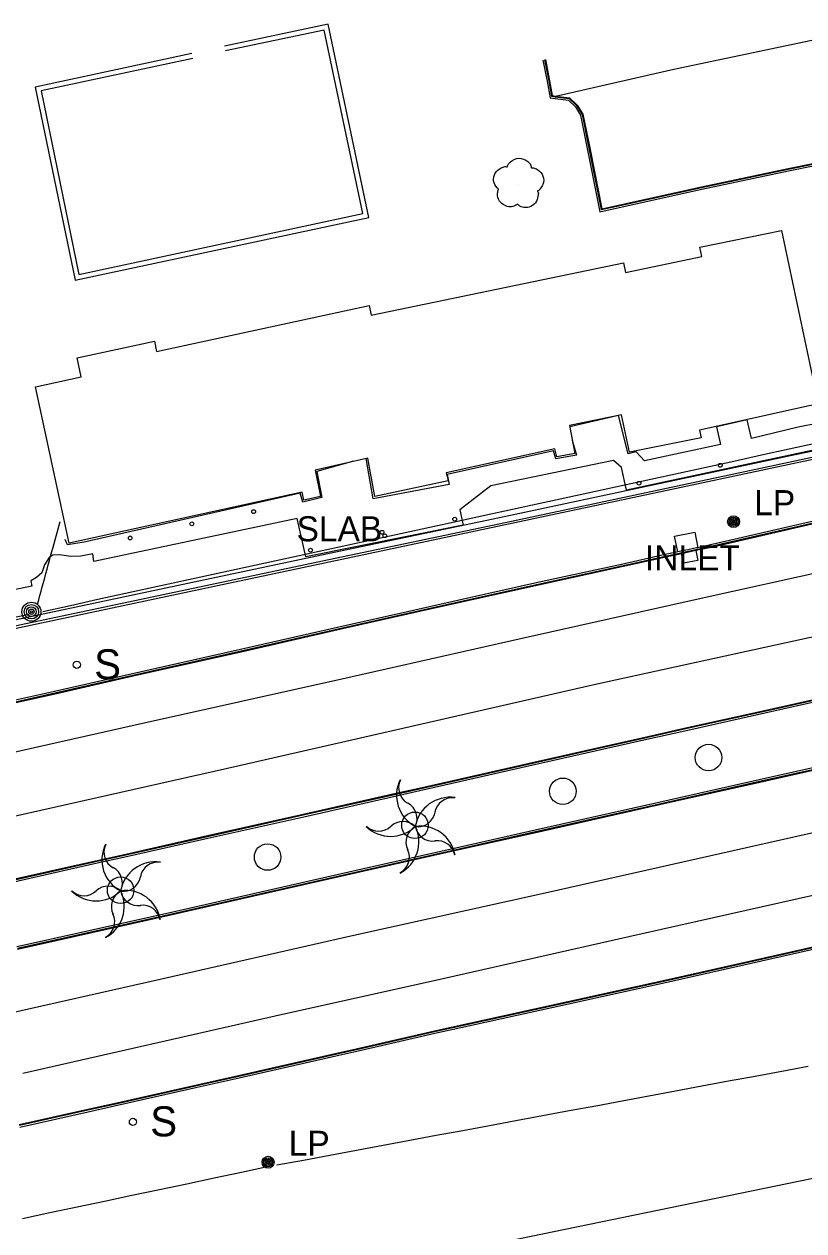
# Model space of a CAD drawing. Extents: x 368532 to 392481, y 10654822 to 10676899.
# Drawn here: x 387098.8 to 387254.4, y 10655442.5 to 10655683.3 of the extents above; entities that cross this region are included whole.
import ezdxf

# ---------------------------------------------------------------- set-up
doc = ezdxf.new("R2010")
doc.units = 0
for name, color, linetype in [('p_Catenary', 7, 'Continuous'), ('p_drainage inlet', 7, 'Continuous'), ('p_dtm sidewalk', 7, 'Continuous'), ('p_dtm slab', 7, 'Continuous'), ('p_railroad rr control', 7, 'Continuous'), ('p_road - paved curb', 7, 'Continuous'), ('p_road general road feature', 7, 'Continuous'), ('p_road paint stripe', 7, 'Continuous'), ('p_structure building', 7, 'Continuous'), ('p_structure fence', 7, 'Continuous'), ('p_structure sign', 7, 'Continuous'), ('p_structure unidentified', 7, 'Continuous'), ('p_structure wall', 7, 'Continuous'), ('p_utility general pole', 7, 'Continuous'), ('p_veg tree', 7, 'Continuous')]:
    doc.layers.add(name, color=color, linetype=linetype)

msp = doc.modelspace()

# ---------------------------------------------------------------- linework, layer by layer
at = {"layer": 'p_Catenary'}
for points in [[(387102.5, 10655566.12), (387108.02, 10655567.32), (387113.53, 10655568.52), (387119.05, 10655569.72), (387124.57, 10655570.93), (387130.08, 10655572.13), (387135.6, 10655573.33), (387141.12, 10655574.53), (387146.63, 10655575.73), (387152.15, 10655576.93), (387157.67, 10655578.13), (387163.18, 10655579.33), (387168.7, 10655580.53), (387174.21, 10655581.73), (387179.73, 10655582.93), (387185.25, 10655584.13), (387190.76, 10655585.33), (387196.28, 10655586.53), (387201.8, 10655587.73), (387207.31, 10655588.93), (387212.83, 10655590.13), (387218.35, 10655591.33), (387223.86, 10655592.53), (387229.38, 10655593.73), (387234.9, 10655594.93), (387240.41, 10655596.13), (387245.93, 10655597.33), (387251.45, 10655598.53), (387256.96, 10655599.73)], [(387101.47, 10655567.54), (387101.71, 10655568.41), (387101.95, 10655569.29), (387102.19, 10655570.16), (387102.42, 10655571.04), (387102.66, 10655571.91), (387102.9, 10655572.79), (387103.14, 10655573.66), (387103.38, 10655574.54), (387103.61, 10655575.41), (387103.85, 10655576.29), (387104.09, 10655577.16), (387104.33, 10655578.04), (387104.57, 10655578.91), (387105.96, 10655584.03)], [(387094.6, 10655564.47), (387099.82, 10655565.53)], [(387149.21, 10655455.61), (387154.52, 10655456.6), (387159.82, 10655457.59), (387165.12, 10655458.57), (387170.42, 10655459.56), (387175.73, 10655460.54), (387181.03, 10655461.53), (387186.33, 10655462.52), (387191.64, 10655463.5), (387196.94, 10655464.49), (387202.24, 10655465.48), (387207.54, 10655466.46), (387212.85, 10655467.45), (387218.15, 10655468.44), (387223.45, 10655469.42), (387228.75, 10655470.41), (387234.06, 10655471.4), (387239.36, 10655472.38), (387244.66, 10655473.37), (387249.96, 10655474.36), (387255.27, 10655475.34)], [(387098.47, 10655444.94), (387103.94, 10655446.1), (387109.4, 10655447.25), (387114.86, 10655448.41), (387120.32, 10655449.57), (387125.79, 10655450.72), (387131.25, 10655451.88), (387136.71, 10655453.03), (387142.18, 10655454.19), (387147.64, 10655455.35)]]:
    msp.add_lwpolyline(points, dxfattribs=at)
at = {"layer": 'p_drainage inlet'}
for p, q in [((387230.35, 10655575.73), (387230, 10655577.63)), ((387232.83, 10655578.24), (387233.2, 10655576.26)), ((387233.2, 10655576.26), (387230.35, 10655575.73))]:
    msp.add_line(p, q, dxfattribs=at)
at = {"layer": 'p_dtm sidewalk'}
for centre in [(387235.37, 10655536.93), (387206.3, 10655530.2), (387176.79, 10655523.41), (387147.39, 10655517.08), (387118.06, 10655510.45)]:
    msp.add_circle(centre, 2.65, dxfattribs=at)
at = {"layer": 'p_dtm slab'}
for p, q in [((387217.4, 10655605.21), (387207.67, 10655602.92)), ((387219.31, 10655597.55), (387217.4, 10655605.21)), ((387243.06, 10655604.33), (387236.95, 10655602.92)), ((387243.97, 10655600.6), (387243.06, 10655604.33)), ((387257.32, 10655603.67), (387253.22, 10655602.86)), ((387236.95, 10655602.92), (387237.77, 10655599.43)), ((387253.22, 10655602.86), (387243.97, 10655600.6)), ((387204.46, 10655598.18), (387183.18, 10655593.46)), ((387204.89, 10655596.53), (387204.46, 10655598.18)), ((387208.16, 10655600.28), (387209.05, 10655597.27)), ((387259.71, 10655599.04), (387219, 10655590.32)), ((387237.77, 10655599.43), (387222.59, 10655596.15)), ((387164.55, 10655596.08), (387157.2, 10655594.05)), ((387168.46, 10655588.61), (387167.02, 10655596.64)), ((387216.39, 10655596.25), (387191.9, 10655591.19)), ((387209.05, 10655597.27), (387204.89, 10655596.53)), ((387218.01, 10655594.84), (387216.39, 10655596.25)), ((387220.9, 10655597.93), (387219.31, 10655597.55)), ((387222.59, 10655596.15), (387220.9, 10655597.93)), ((387157.2, 10655594.05), (387158.21, 10655588.85)), ((387183.18, 10655593.46), (387183.64, 10655591.46)), ((387219, 10655590.32), (387218.01, 10655594.84)), ((387183.64, 10655591.46), (387168.46, 10655588.61)), ((387191.9, 10655591.19), (387185.71, 10655586.35)), ((387153.9, 10655589.69), (387110.81, 10655579.95)), ((387154.44, 10655587.93), (387153.9, 10655589.69)), ((387158.21, 10655588.85), (387154.44, 10655587.93)), ((387185.71, 10655586.35), (387186.38, 10655583.33)), ((387153.26, 10655584.65), (387112.69, 10655576.08)), ((387155.04, 10655577), (387153.26, 10655584.65)), ((387186.38, 10655583.33), (387155.04, 10655577)), ((387228.6, 10655581.11), (387232.6, 10655581.94)), ((387232.6, 10655581.94), (387233.22, 10655578.83)), ((387107.46, 10655579.42), (387106.99, 10655580.49)), ((387110.81, 10655579.95), (387107.46, 10655579.42)), ((387229.27, 10655577.98), (387228.6, 10655581.11)), ((387103.82, 10655576.9), (387102.89, 10655575.42)), ((387104.53, 10655577.35), (387103.82, 10655576.9)), ((387105.85, 10655577.37), (387104.53, 10655577.35)), ((387108.09, 10655577.07), (387105.85, 10655577.37)), ((387110.12, 10655577.16), (387108.09, 10655577.07)), ((387112.54, 10655577.62), (387110.12, 10655577.16)), ((387112.69, 10655576.08), (387112.54, 10655577.62)), ((387102.89, 10655575.42), (387102.33, 10655573.81)), ((387101.24, 10655572.9), (387100.11, 10655572.2)), ((387100.11, 10655572.2), (387100.33, 10655571.17)), ((387102.33, 10655573.81), (387101.24, 10655572.9)), ((387100.33, 10655571.17), (387084.82, 10655568))]:
    msp.add_line(p, q, dxfattribs=at)
at = {"layer": 'p_railroad rr control'}
msp.add_lwpolyline([(387846.39, 10655575.52), (387297.59, 10655461.44), (387076.4, 10655415.9)], dxfattribs=at)
at = {"layer": 'p_road - paved curb'}
for p, q in [((387228.44, 10655674.33), (387267.69, 10655682.64)), ((387202.32, 10655676.14), (387203.14, 10655671.94)), ((387202.66, 10655676.21), (387203.48, 10655672)), ((387202.81, 10655676.24), (387203.63, 10655672.03)), ((387204.81, 10655668.96), (387228.44, 10655674.33)), ((387203.14, 10655671.94), (387203.75, 10655668.62)), ((387203.48, 10655672), (387204.05, 10655668.93)), ((387203.63, 10655672.03), (387204.18, 10655669.06)), ((387203.75, 10655668.62), (387204.73, 10655668.47)), ((387204.05, 10655668.93), (387204.79, 10655668.81)), ((387204.18, 10655669.06), (387204.81, 10655668.96)), ((387260.11, 10655584.98), (387238.68, 10655580.04)), ((387260.19, 10655584.64), (387238.76, 10655579.7)), ((387260.22, 10655584.49), (387238.79, 10655579.55)), ((387235.84, 10655579.04), (387226.81, 10655577.1)), ((387235.76, 10655579.38), (387233.51, 10655578.89)), ((387238.68, 10655580.04), (387235.76, 10655579.38)), ((387238.76, 10655579.7), (387235.84, 10655579.04)), ((387238.79, 10655579.55), (387235.87, 10655578.89)), ((387226.73, 10655577.44), (387217.97, 10655575.48)), ((387226.81, 10655577.1), (387218.05, 10655575.14)), ((387226.84, 10655576.95), (387218.08, 10655574.99)), ((387228.99, 10655577.92), (387226.73, 10655577.44)), ((387230, 10655577.63), (387226.84, 10655576.95)), ((387229.27, 10655577.98), (387228.99, 10655577.92)), ((387229.55, 10655578.04), (387229.27, 10655577.98)), ((387230.12, 10655578.17), (387229.55, 10655578.04)), ((387232.83, 10655578.24), (387230, 10655577.63)), ((387231.25, 10655578.41), (387230.12, 10655578.17)), ((387232.38, 10655578.65), (387231.25, 10655578.41)), ((387232.94, 10655578.77), (387232.38, 10655578.65)), ((387235.87, 10655578.89), (387232.83, 10655578.24)), ((387233.22, 10655578.83), (387232.94, 10655578.77)), ((387233.51, 10655578.89), (387233.22, 10655578.83)), ((387217.97, 10655575.48), (387201.32, 10655571.85)), ((387218.05, 10655575.14), (387201.4, 10655571.51)), ((387218.08, 10655574.99), (387201.43, 10655571.36)), ((387201.32, 10655571.85), (387181.18, 10655567.38)), ((387201.4, 10655571.51), (387181.26, 10655567.04)), ((387201.43, 10655571.36), (387181.29, 10655566.89)), ((387181.18, 10655567.38), (387175.28, 10655566.04)), ((387181.26, 10655567.04), (387175.36, 10655565.7)), ((387181.29, 10655566.89), (387175.39, 10655565.55)), ((387175.28, 10655566.04), (387162.22, 10655563.09)), ((387175.36, 10655565.7), (387162.3, 10655562.75)), ((387175.39, 10655565.55), (387162.33, 10655562.6)), ((387162.22, 10655563.09), (387142, 10655558.49)), ((387162.3, 10655562.75), (387142.08, 10655558.15)), ((387162.33, 10655562.6), (387142.11, 10655558)), ((387142, 10655558.49), (387120.43, 10655553.64)), ((387142.08, 10655558.15), (387120.51, 10655553.3)), ((387142.11, 10655558), (387120.54, 10655553.15)), ((387120.43, 10655553.64), (387104.86, 10655550.11)), ((387120.51, 10655553.3), (387104.94, 10655549.77)), ((387120.54, 10655553.15), (387104.97, 10655549.62)), ((387104.86, 10655550.11), (387093.39, 10655547.55)), ((387104.94, 10655549.77), (387093.47, 10655547.21)), ((387104.97, 10655549.62), (387093.5, 10655547.06)), ((387247.11, 10655546.49), (387257.81, 10655548.87)), ((387247.14, 10655546.34), (387257.84, 10655548.72)), ((387247.22, 10655546), (387257.92, 10655548.38)), ((387231.1, 10655542.92), (387247.11, 10655546.49)), ((387231.13, 10655542.77), (387247.14, 10655546.34)), ((387231.21, 10655542.43), (387247.22, 10655546)), ((387222.37, 10655540.95), (387231.1, 10655542.92)), ((387222.4, 10655540.8), (387231.13, 10655542.77)), ((387212.88, 10655538.82), (387222.37, 10655540.95)), ((387212.91, 10655538.67), (387222.4, 10655540.8)), ((387212.99, 10655538.33), (387222.48, 10655540.46)), ((387222.48, 10655540.46), (387231.21, 10655542.43)), ((387199.34, 10655535.76), (387212.88, 10655538.82)), ((387199.37, 10655535.61), (387212.91, 10655538.67)), ((387199.45, 10655535.27), (387212.99, 10655538.33)), ((387177.63, 10655530.85), (387199.34, 10655535.76)), ((387177.66, 10655530.7), (387199.37, 10655535.61)), ((387260.87, 10655535.92), (387245.48, 10655532.47)), ((387260.95, 10655535.58), (387245.56, 10655532.13)), ((387177.74, 10655530.36), (387199.45, 10655535.27)), ((387260.98, 10655535.43), (387245.59, 10655531.98)), ((387172.98, 10655529.8), (387177.63, 10655530.85)), ((387245.48, 10655532.47), (387225.48, 10655527.97)), ((387245.56, 10655532.13), (387225.56, 10655527.63)), ((387245.59, 10655531.98), (387225.59, 10655527.48)), ((387154.48, 10655525.62), (387172.98, 10655529.8)), ((387154.51, 10655525.47), (387173.01, 10655529.65)), ((387154.59, 10655525.13), (387173.09, 10655529.31)), ((387173.01, 10655529.65), (387177.66, 10655530.7)), ((387173.09, 10655529.31), (387177.74, 10655530.36)), ((387225.48, 10655527.97), (387200.78, 10655522.43)), ((387225.56, 10655527.63), (387200.86, 10655522.09)), ((387225.59, 10655527.48), (387200.89, 10655521.94)), ((387135.37, 10655521.35), (387154.48, 10655525.62)), ((387135.4, 10655521.2), (387154.51, 10655525.47)), ((387135.48, 10655520.86), (387154.59, 10655525.13)), ((387118.49, 10655517.54), (387135.37, 10655521.35)), ((387118.52, 10655517.39), (387135.4, 10655521.2)), ((387200.78, 10655522.43), (387185.79, 10655519.04)), ((387200.86, 10655522.09), (387185.87, 10655518.7)), ((387200.89, 10655521.94), (387185.9, 10655518.55)), ((387118.6, 10655517.05), (387135.48, 10655520.86)), ((387185.79, 10655519.04), (387166.55, 10655514.75)), ((387185.87, 10655518.7), (387166.63, 10655514.41)), ((387112.43, 10655516.18), (387118.49, 10655517.54)), ((387112.46, 10655516.03), (387118.52, 10655517.39)), ((387112.54, 10655515.69), (387118.6, 10655517.05)), ((387185.9, 10655518.55), (387166.66, 10655514.26)), ((387094.55, 10655512.17), (387112.43, 10655516.18)), ((387094.58, 10655512.02), (387112.46, 10655516.03)), ((387094.66, 10655511.68), (387112.54, 10655515.69)), ((387166.55, 10655514.75), (387146.02, 10655510.09)), ((387166.63, 10655514.41), (387146.1, 10655509.75)), ((387166.66, 10655514.26), (387146.13, 10655509.6)), ((387146.02, 10655510.09), (387127.61, 10655505.9)), ((387146.1, 10655509.75), (387127.69, 10655505.56)), ((387146.13, 10655509.6), (387127.72, 10655505.41)), ((387127.61, 10655505.9), (387097.37, 10655499.13)), ((387127.69, 10655505.56), (387097.45, 10655498.79)), ((387127.72, 10655505.41), (387097.48, 10655498.64)), ((387227.86, 10655492.8), (387287.52, 10655506.24)), ((387227.89, 10655492.65), (387287.55, 10655506.09)), ((387227.97, 10655492.31), (387287.63, 10655505.75)), ((387203.99, 10655487.51), (387227.86, 10655492.8)), ((387204.02, 10655487.36), (387227.89, 10655492.65)), ((387204.1, 10655487.02), (387227.97, 10655492.31)), ((387187.35, 10655483.85), (387203.99, 10655487.51)), ((387187.38, 10655483.7), (387204.02, 10655487.36)), ((387187.46, 10655483.36), (387204.1, 10655487.02)), ((387180.67, 10655482.39), (387187.35, 10655483.85)), ((387180.7, 10655482.24), (387187.38, 10655483.7)), ((387180.78, 10655481.9), (387187.46, 10655483.36)), ((387165.06, 10655478.82), (387180.67, 10655482.39)), ((387165.09, 10655478.67), (387180.7, 10655482.24)), ((387165.17, 10655478.33), (387180.78, 10655481.9)), ((387140.99, 10655473.35), (387161.47, 10655478.01)), ((387141.02, 10655473.2), (387161.5, 10655477.86)), ((387161.47, 10655478.01), (387165.06, 10655478.82)), ((387161.5, 10655477.86), (387165.09, 10655478.67)), ((387161.58, 10655477.52), (387165.17, 10655478.33)), ((387141.1, 10655472.86), (387161.58, 10655477.52)), ((387133.24, 10655471.61), (387140.99, 10655473.35)), ((387133.27, 10655471.46), (387141.02, 10655473.2)), ((387116.73, 10655467.9), (387133.24, 10655471.61)), ((387116.76, 10655467.75), (387133.27, 10655471.46)), ((387116.84, 10655467.41), (387133.35, 10655471.12)), ((387133.35, 10655471.12), (387141.1, 10655472.86)), ((387097.84, 10655463.68), (387111.5, 10655466.74)), ((387097.87, 10655463.53), (387111.53, 10655466.59)), ((387097.95, 10655463.19), (387111.61, 10655466.25)), ((387111.5, 10655466.74), (387116.73, 10655467.9)), ((387111.53, 10655466.59), (387116.76, 10655467.75)), ((387111.61, 10655466.25), (387116.84, 10655467.41))]:
    msp.add_line(p, q, dxfattribs=at)
at = {"layer": 'p_road general road feature'}
for p, q in [((387204.73, 10655668.47), (387207.39, 10655668.15)), ((387204.79, 10655668.81), (387207.55, 10655668.48)), ((387204.81, 10655668.96), (387207.62, 10655668.62)), ((387207.39, 10655668.15), (387208.79, 10655666.81)), ((387207.55, 10655668.48), (387209.06, 10655667.03)), ((387207.62, 10655668.62), (387209.18, 10655667.13)), ((387208.79, 10655666.81), (387209.8, 10655665.17)), ((387209.06, 10655667.03), (387210.13, 10655665.3)), ((387209.18, 10655667.13), (387210.27, 10655665.36)), ((387209.8, 10655665.17), (387211.17, 10655658.52)), ((387210.13, 10655665.3), (387211.51, 10655658.59)), ((387210.27, 10655665.36), (387211.66, 10655658.62)), ((387211.17, 10655658.52), (387213.7, 10655645.89)), ((387211.51, 10655658.59), (387213.97, 10655646.31)), ((387211.66, 10655658.62), (387214.09, 10655646.49)), ((387233.95, 10655650.88), (387251.23, 10655654.53)), ((387233.98, 10655650.73), (387251.26, 10655654.38)), ((387234.06, 10655650.39), (387251.33, 10655654.04)), ((387251.23, 10655654.53), (387256.48, 10655655.61)), ((387251.26, 10655654.38), (387256.51, 10655655.46)), ((387251.33, 10655654.04), (387256.58, 10655655.12)), ((387217.99, 10655647.35), (387233.95, 10655650.88)), ((387218.02, 10655647.2), (387233.98, 10655650.73)), ((387218.1, 10655646.86), (387234.06, 10655650.39)), ((387213.7, 10655645.89), (387218.1, 10655646.86)), ((387213.97, 10655646.31), (387218.02, 10655647.2)), ((387214.09, 10655646.49), (387217.99, 10655647.35))]:
    msp.add_line(p, q, dxfattribs=at)
at = {"layer": 'p_road paint stripe'}
for p, q in [((387233.9, 10655568.75), (387283.72, 10655579.83)), ((387197.58, 10655560.66), (387233.9, 10655568.75)), ((387162.18, 10655552.68), (387197.58, 10655560.66)), ((387256.64, 10655561.07), (387212.81, 10655551.49)), ((387120.96, 10655543.44), (387162.18, 10655552.68)), ((387212.81, 10655551.49), (387178.14, 10655543.58)), ((387081.3, 10655534.57), (387120.96, 10655543.44)), ((387178.14, 10655543.58), (387139.38, 10655534.77)), ((387139.38, 10655534.77), (387096.78, 10655525.2)), ((387240.31, 10655518.39), (387279.68, 10655527.28)), ((387202.75, 10655509.96), (387240.31, 10655518.39)), ((387272.11, 10655512.97), (387219.44, 10655501.16)), ((387163.99, 10655501.32), (387202.75, 10655509.96)), ((387125.34, 10655492.57), (387163.99, 10655501.32)), ((387219.44, 10655501.16), (387182.71, 10655492.86)), ((387086.61, 10655483.82), (387125.34, 10655492.57)), ((387182.71, 10655492.86), (387148.87, 10655485.3)), ((387148.87, 10655485.3), (387098.54, 10655473.89))]:
    msp.add_line(p, q, dxfattribs=at)
at = {"layer": 'p_structure building'}
msp.add_lwpolyline([(387168.08, 10655625.22), (387218.42, 10655635.69), (387218.83, 10655633.76), (387234.02, 10655636.96), (387233.61, 10655638.84), (387249.95, 10655642.13), (387257.26, 10655607.56), (387233.57, 10655602.27), (387233.87, 10655600.74), (387219.6, 10655597.9), (387217.98, 10655605.36), (387207.62, 10655603.2), (387208.66, 10655597.6), (387205.12, 10655596.95), (387204.68, 10655598.57), (387183.04, 10655593.77), (387183.38, 10655592.18), (387168.75, 10655589.02), (387167.38, 10655596.72), (387156.89, 10655594.33), (387157.96, 10655589.02), (387154.61, 10655588.34), (387154.29, 10655589.89), (387107.81, 10655579.76), (387101.06, 10655610.96), (387110.19, 10655612.94), (387109.38, 10655616.69), (387124.79, 10655620.02), (387125.23, 10655617.97), (387167.66, 10655627.14)], close=True, dxfattribs=at)
at = {"layer": 'p_structure fence'}
for p, q in [((387254.34, 10655596.11), (387298.82, 10655605.58)), ((387221.48, 10655589.08), (387254.34, 10655596.11)), ((387181.32, 10655580.6), (387221.48, 10655589.08)), ((387131.74, 10655570.09), (387181.32, 10655580.6)), ((387085.27, 10655560.23), (387131.74, 10655570.09))]:
    msp.add_line(p, q, dxfattribs=at)
at = {"layer": 'p_structure sign'}
for centre in [(387109.32, 10655555.45), (387120.51, 10655464.21)]:
    msp.add_circle(centre, 0.713, dxfattribs=at)
at = {"layer": 'p_structure unidentified'}
for centre in [(387237.71, 10655595.27), (387221.48, 10655591.69), (387144.59, 10655586.02), (387132.26, 10655583.59), (387184.72, 10655584.52), (387170.21, 10655581.9), (387170.78, 10655581.21), (387119.97, 10655580.76), (387155.94, 10655578.34)]:
    msp.add_circle(centre, 0.375, dxfattribs=at)
at = {"layer": 'p_structure wall'}
for p, q in [((387159.44, 10655683.33), (387138.79, 10655678.96)), ((387167.55, 10655644.73), (387159.44, 10655683.33)), ((387158.66, 10655682.15), (387139, 10655677.98)), ((387158.66, 10655682.15), (387139, 10655677.98)), ((387166.36, 10655645.5), (387158.66, 10655682.15)), ((387166.36, 10655645.5), (387158.66, 10655682.15)), ((387132.28, 10655677.47), (387101.02, 10655670.77)), ((387132.49, 10655676.49), (387102.2, 10655670)), ((387132.49, 10655676.49), (387102.2, 10655670)), ((387101.02, 10655670.77), (387108.97, 10655632.2)), ((387102.2, 10655670), (387109.74, 10655633.39)), ((387102.2, 10655670), (387109.74, 10655633.39)), ((387108.97, 10655632.2), (387167.55, 10655644.73)), ((387109.74, 10655633.39), (387166.36, 10655645.5)), ((387109.74, 10655633.39), (387166.36, 10655645.5)), ((387252.67, 10655597.4), (387300.54, 10655607.55)), ((387252.92, 10655596.23), (387300.79, 10655606.37)), ((387193.63, 10655584.82), (387252.67, 10655597.4)), ((387193.87, 10655583.64), (387252.92, 10655596.23)), ((387159.38, 10655577.66), (387193.63, 10655584.82)), ((387159.63, 10655576.49), (387193.87, 10655583.64)), ((387090.47, 10655563.09), (387159.38, 10655577.66)), ((387090.71, 10655561.92), (387159.63, 10655576.49))]:
    msp.add_line(p, q, dxfattribs=at)
at = {"layer": 'p_utility general pole'}
for centre, radius in [((387240.36, 10655584.02), 1.19), ((387240.36, 10655584.02), 0.901), ((387240.36, 10655584.02), 0.608), ((387240.36, 10655584.02), 0.337), ((387240.36, 10655584.02), 0.12), ((387100.25, 10655566.04), 1.9), ((387100.25, 10655566.04), 1.44), ((387100.25, 10655566.04), 0.973), ((387100.25, 10655566.04), 0.539), ((387100.25, 10655566.04), 0.192), ((387147.48, 10655456.15), 1.19), ((387147.48, 10655456.15), 0.901), ((387147.48, 10655456.15), 0.608), ((387147.48, 10655456.15), 0.337), ((387147.48, 10655456.15), 0.12)]:
    msp.add_circle(centre, radius, dxfattribs=at)
at = {"layer": 'p_veg tree'}
msp.add_line((387197.48, 10655651.42), (387197.48, 10655651.42), dxfattribs=at)
for centre, radius, start, end in [((387180.17, 10655529.41), 7.06, 153.934, 241.934), ((387177.03, 10655530.91), 3.52, 153.934, 241.934), ((387183.79, 10655521.95), 7.06, 81.934, 169.934), ((387184.25, 10655525.41), 3.52, 81.934, 169.934), ((387173.69, 10655524.75), 3.52, 334, 62), ((387177.33, 10655526.63), 3.52, 261.934, 349.934), ((387174.39, 10655520.65), 3.52, 45.9339, 133.9339), ((387171.95, 10655528.27), 7.06, 225.934, 313.934), ((387169.55, 10655525.75), 3.52, 225.934, 313.934), ((387170.51, 10655520.11), 7.06, 297.9339, 25.9339), ((387178.51, 10655520.07), 3.52, 117.934, 205.934), ((387177.83, 10655516.21), 7.06, 9.934, 97.934), ((387180.33, 10655523.79), 3.52, 189.934, 277.934), ((387121.38, 10655516.53), 7.06, 153.934, 241.934), ((387118.24, 10655518.03), 3.52, 153.934, 241.934), ((387181.25, 10655516.83), 3.52, 9.934, 97.934), ((387172.15, 10655517.05), 3.52, 297.934, 25.934), ((387114.9, 10655511.87), 3.52, 334, 62), ((387125, 10655509.07), 7.06, 81.934, 169.934), ((387125.46, 10655512.53), 3.52, 81.934, 169.934), ((387118.54, 10655513.75), 3.52, 261.934, 349.934), ((387113.16, 10655515.39), 7.06, 225.934, 313.934), ((387110.76, 10655512.87), 3.52, 225.934, 313.934), ((387115.6, 10655507.77), 3.52, 45.9339, 133.9339), ((387111.72, 10655507.23), 7.06, 297.9339, 25.9339), ((387119.72, 10655507.19), 3.52, 117.934, 205.934), ((387119.04, 10655503.33), 7.06, 9.934, 97.934), ((387121.54, 10655510.91), 3.52, 189.934, 277.934), ((387122.46, 10655503.95), 3.52, 9.934, 97.934), ((387113.36, 10655504.17), 3.52, 297.934, 25.934)]:
    msp.add_arc(centre, radius, start, end, dxfattribs=at)
msp.add_spline([(387193.45, 10655650.38), (387192.57, 10655651.66), (387192.63, 10655653.27), (387193.6, 10655654.41), (387194.36, 10655654.8), (387195.06, 10655654.87), (387195.21, 10655654.85), (387195.25, 10655654.95), (387195.76, 10655655.77), (387197.51, 10655656.57), (387199.3, 10655655.89), (387199.98, 10655654.78), (387200.02, 10655654.64), (387200.14, 10655654.63), (387201.3, 10655654.26), (387202.32, 10655653.01), (387202.31, 10655651.33), (387201.73, 10655650.41), (387201.31, 10655650.05), (387201.21, 10655650), (387201.27, 10655649.92), (387201.37, 10655649.25), (387201.06, 10655648.01), (387199.91, 10655646.93), (387198.53, 10655646.74), (387197.48, 10655647.17), (387197.28, 10655647.34), (387197.21, 10655647.36), (387197.15, 10655647.33), (387196.75, 10655647.12), (387195.81, 10655646.87), (387194.64, 10655647.19), (387193.68, 10655648.01), (387193.27, 10655649.56), (387193.45, 10655650.4)], degree=3, dxfattribs=at)

# ---------------------------------------------------------------- texts
at = {"layer": 'p_drainage inlet'}
msp.add_text(' INLET', height=5, dxfattribs=at).set_placement((387220.82, 10655574.29))
at = {"layer": 'p_dtm slab'}
msp.add_text(' SLAB', height=5, dxfattribs=at).set_placement((387151.31, 10655580.1))
at = {"layer": 'p_structure sign'}
for p in [(387112.78, 10655552.55), (387123.97, 10655461.32)]:
    msp.add_text('S', height=6, dxfattribs=at).set_placement(p)
at = {"layer": 'p_utility general pole'}
for p in [(387244.48, 10655585.31), (387151.6, 10655457.44)]:
    msp.add_text('LP', height=5, dxfattribs=at).set_placement(p)

doc.saveas('drawing.dxf')
